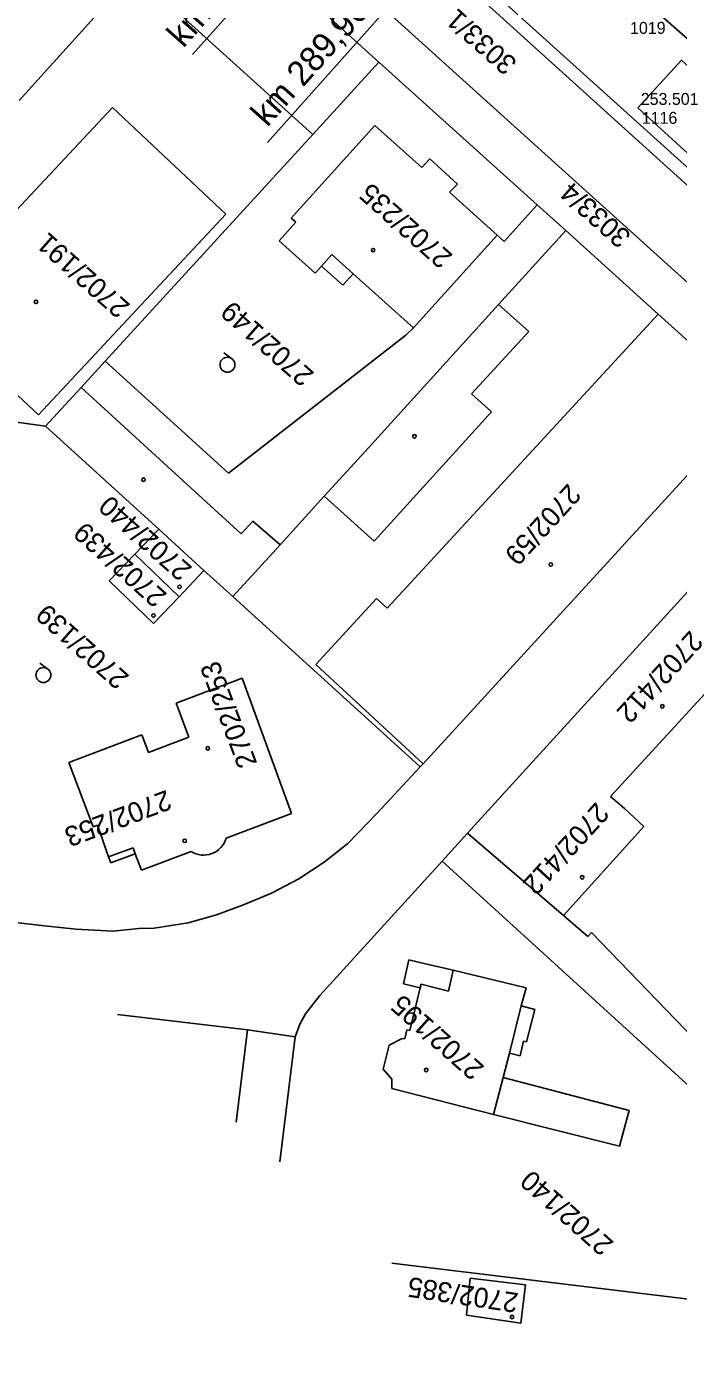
# Model space of a CAD drawing. Extents: x -496688 to -495455, y -1089309 to -1088026.
# Drawn here: x -496322.2 to -496256.7, y -1088558.1 to -1088424.3 of the extents above; entities that cross this region are included whole.
import ezdxf

# ---------------------------------------------------------------- set-up
doc = ezdxf.new("R2010")
doc.units = 0
for name, color, linetype in [('Vrstva 23', 7, 'Continuous'), ('Vrstva 52', 7, 'Continuous'), ('Vrstva 53', 7, 'Continuous'), ('Vrstva 55', 7, 'Continuous'), ('Vrstva 57', 7, 'Continuous'), ('Vrstva 58', 7, 'Continuous'), ('Vrstva 59', 7, 'Continuous'), ('Vrstva 6', 7, 'Continuous'), ('Vrstva 60', 7, 'Continuous'), ('Vrstva 61', 7, 'Continuous')]:
    doc.layers.add(name, color=color, linetype=linetype)

msp = doc.modelspace()

# ---------------------------------------------------------------- linework, layer by layer
at = {"layer": 'Vrstva 23'}
for p, q in [((-496304.81, -1088411.58), (-496286.81, -1088427.89)), ((-496322.98, -1088431.74), (-496311.39, -1088418.91)), ((-496293.46, -1088435.15), (-496286.81, -1088427.89)), ((-496332.48, -1088452.62), (-496313.58, -1088432.42)), ((-496295.61, -1088443.57), (-496287.2, -1088434.24)), ((-496287.2, -1088434.24), (-496282.48, -1088438.48)), ((-496282.48, -1088438.48), (-496281.67, -1088437.59)), ((-496281.67, -1088437.59), (-496278.91, -1088440.14)), ((-496278.91, -1088440.14), (-496279.72, -1088440.96)), ((-496279.72, -1088440.96), (-496274.93, -1088445.27)), ((-496302.2, -1088443.15), (-496321.03, -1088463.34)), ((-496295.16, -1088443.98), (-496295.61, -1088443.57)), ((-496296.84, -1088445.84), (-496295.16, -1088443.98)), ((-496293.21, -1088449.09), (-496296.84, -1088445.84)), ((-496291.53, -1088447.22), (-496292.57, -1088448.38)), ((-496292.57, -1088448.38), (-496293.21, -1088449.09)), ((-496290.42, -1088450.31), (-496292.57, -1088448.38)), ((-496289.39, -1088449.15), (-496290.42, -1088450.31)), ((-496283.32, -1088454.6), (-496289.39, -1088449.15)), ((-496321.03, -1088463.34), (-496332.48, -1088452.62)), ((-496274.79, -1088452.23), (-496288.2, -1088467.01)), ((-496271.73, -1088454.95), (-496274.79, -1088452.23)), ((-496258.73, -1088453.21), (-496249.03, -1088461.98)), ((-496277.51, -1088461.21), (-496271.73, -1088454.95)), ((-496320.32, -1088464.49), (-496316.74, -1088460.58)), ((-496275.48, -1088463.04), (-496277.51, -1088461.21)), ((-496249.03, -1088461.98), (-496282.35, -1088498.41)), ((-496320.32, -1088464.49), (-496308.94, -1088474.84)), ((-496288.2, -1088467.01), (-496292.3, -1088471.51)), ((-496305.3, -1088471.05), (-496300.65, -1088475.31)), ((-496292.3, -1088471.51), (-496287.29, -1088476.05)), ((-496300.65, -1088475.31), (-496299.49, -1088474.04)), ((-496299.49, -1088474.04), (-496296.73, -1088476.39)), ((-496311.35, -1088477.35), (-496308.94, -1088474.84)), ((-496308.94, -1088474.84), (-496304.39, -1088478.97)), ((-496249.99, -1088474.77), (-496277.9, -1088505.38)), ((-496313.92, -1088480.03), (-496311.35, -1088477.35)), ((-496311.35, -1088477.35), (-496306.88, -1088481.63)), ((-496309.46, -1088484.31), (-496313.92, -1088480.03)), ((-496304.39, -1088478.97), (-496306.88, -1088481.63)), ((-496304.39, -1088478.97), (-496301.48, -1088481.61)), ((-496306.88, -1088481.63), (-496309.46, -1088484.31)), ((-496293.16, -1088488.43), (-496287.06, -1088481.79)), ((-496287.06, -1088481.79), (-496285.99, -1088482.77)), ((-496263.51, -1088501.71), (-496245.31, -1088481.83)), ((-496282.35, -1088498.41), (-496293.16, -1088488.43)), ((-496307.18, -1088492.33), (-496300.54, -1088489.82)), ((-496300.54, -1088489.82), (-496295.6, -1088503.41)), ((-496305.9, -1088495.73), (-496307.18, -1088492.33)), ((-496317.97, -1088498.28), (-496310.64, -1088495.51)), ((-496310.64, -1088495.51), (-496309.98, -1088497.27)), ((-496309.98, -1088497.27), (-496305.9, -1088495.73)), ((-496315.52, -1088504.76), (-496317.97, -1088498.28)), ((-496262.11, -1088502.91), (-496263.51, -1088501.71)), ((-496295.6, -1088503.41), (-496302.16, -1088505.89)), ((-496260.17, -1088504.72), (-496262.11, -1088502.91)), ((-496315.1, -1088504.6), (-496315.52, -1088504.76)), ((-496313.97, -1088507.79), (-496315.1, -1088504.6)), ((-496277.9, -1088505.38), (-496268.24, -1088513.68)), ((-496261.08, -1088505.74), (-496260.17, -1088504.72)), ((-496268.24, -1088513.68), (-496261.08, -1088505.74)), ((-496313.75, -1088508.38), (-496313.97, -1088507.79)), ((-496311.29, -1088507.46), (-496313.75, -1088508.38)), ((-496311.51, -1088506.88), (-496311.29, -1088507.46)), ((-496310.68, -1088509.11), (-496311.29, -1088507.46)), ((-496305.69, -1088507.24), (-496310.68, -1088509.11)), ((-496284.33, -1088520.55), (-496283.8, -1088518.12)), ((-496283.8, -1088518.12), (-496281.99, -1088518.55)), ((-496281.99, -1088518.55), (-496279.33, -1088519.18)), ((-496279.33, -1088519.18), (-496272.01, -1088520.93)), ((-496282.65, -1088520.96), (-496284.33, -1088520.55)), ((-496283.7, -1088525.23), (-496282.65, -1088520.96)), ((-496282.56, -1088520.59), (-496282.65, -1088520.96)), ((-496279.82, -1088521.27), (-496282.56, -1088520.59)), ((-496272.01, -1088520.93), (-496272.51, -1088522.77)), ((-496272.51, -1088522.77), (-496271.14, -1088523.12)), ((-496271.14, -1088523.12), (-496271.97, -1088526.37)), ((-496284.2, -1088526.06), (-496283.99, -1088525.16)), ((-496283.99, -1088525.16), (-496283.7, -1088525.23)), ((-496286.36, -1088529.12), (-496285.77, -1088526.72)), ((-496285.77, -1088526.72), (-496284.46, -1088526.04)), ((-496284.46, -1088526.04), (-496284.2, -1088526.06)), ((-496272.28, -1088526.29), (-496272.62, -1088527.77)), ((-496271.97, -1088526.37), (-496272.28, -1088526.29)), ((-496273.69, -1088527.5), (-496274.32, -1088529.96)), ((-496272.62, -1088527.77), (-496273.69, -1088527.5)), ((-496285.49, -1088530.11), (-496286.36, -1088529.12)), ((-496285.51, -1088531.07), (-496285.49, -1088530.11)), ((-496274.32, -1088529.96), (-496261.64, -1088533.28)), ((-496275.27, -1088533.67), (-496285.51, -1088531.07)), ((-496261.64, -1088533.28), (-496262.61, -1088536.85)), ((-496262.61, -1088536.85), (-496275.27, -1088533.67)), ((-496278.01, -1088553.84), (-496277.62, -1088550.13)), ((-496277.62, -1088550.13), (-496272.06, -1088550.82)), ((-496272.06, -1088550.82), (-496272.54, -1088554.66)), ((-496272.54, -1088554.66), (-496278.01, -1088553.84))]:
    msp.add_line(p, q, dxfattribs=at)
for points in [[(-496261.958, -1088423.433), (-496269.031, -1088417.102), (-496267.367, -1088415.244), (-496268.641, -1088414.103), (-496263.772, -1088408.664), (-496244.63, -1088425.633), (-496246.068, -1088427.269), (-496244.762, -1088428.416), (-496247.293, -1088431.247), (-496248.615, -1088430.059), (-496249.511, -1088431.056), (-496260.279, -1088421.534), (-496261.958, -1088423.433)], [(-496244.186, -1088447.634), (-496260.776, -1088432.476), (-496256.393, -1088427.679), (-496239.79, -1088442.822), (-496244.186, -1088447.634)]]:
    msp.add_lwpolyline(points, dxfattribs=at)
msp.add_arc((-496304.429, -1088505.248), 2.358, 237.65539, 344.20195, dxfattribs=at)
at = {"layer": 'Vrstva 52'}
for p, q in [((-496293.46, -1088435.15), (-496311.39, -1088418.91)), ((-496313.58, -1088432.42), (-496302.2, -1088443.15)), ((-496274.93, -1088445.27), (-496283.32, -1088454.6)), ((-496289.39, -1088449.15), (-496291.53, -1088447.22)), ((-496285.99, -1088482.77), (-496258.73, -1088453.21)), ((-496316.74, -1088460.58), (-496305.3, -1088471.05)), ((-496287.29, -1088476.05), (-496275.48, -1088463.04)), ((-496313.97, -1088507.79), (-496311.51, -1088506.88)), ((-496279.33, -1088519.18), (-496279.82, -1088521.27)), ((-496272.51, -1088522.77), (-496273.69, -1088527.5)), ((-496274.32, -1088529.96), (-496275.27, -1088533.67))]:
    msp.add_line(p, q, dxfattribs=at)
at = {"layer": 'Vrstva 53'}
msp.add_lwpolyline([(-496006.16, -1088672.1), (-496009.66, -1088673.61), (-496019.34, -1088652.65), (-496125.77, -1088556.38), (-496187.85, -1088499.89), (-496224.3, -1088466.84), (-496274.7, -1088421.37), (-496308.3, -1088391.23), (-496341.24, -1088361.35), (-496344.49, -1088357.55), (-496352.49, -1088347.86), (-496352.14, -1088346.56), (-496371.02, -1088328.7), (-496406.7, -1088297.06), (-496406.34, -1088296.61), (-496407.86, -1088294.92), (-496408.29, -1088292.38), (-496407.56, -1088290.4), (-496405.24, -1088287.91)], dxfattribs=at)
at = {"layer": 'Vrstva 55'}
for p, q in [((-496335.43, -1088368.13), (-496235.31, -1088458.83)), ((-496249.13, -1088456.06), (-496330.94, -1088382.16)), ((-496286.81, -1088427.89), (-496270.9, -1088442.22)), ((-496314.33, -1088457.95), (-496293.46, -1088435.15)), ((-496274.21, -1088445.91), (-496270.9, -1088442.22)), ((-496270.9, -1088442.22), (-496268.01, -1088444.81)), ((-496268.01, -1088444.81), (-496274.79, -1088452.23)), ((-496268.01, -1088444.81), (-496258.73, -1088453.21)), ((-496274.93, -1088445.27), (-496274.21, -1088445.91)), ((-496284.09, -1088455.32), (-496283.32, -1088454.6)), ((-496301.91, -1088469.21), (-496284.09, -1088455.32)), ((-496316.74, -1088460.58), (-496314.33, -1088457.95)), ((-496314.33, -1088457.95), (-496301.91, -1088469.21)), ((-496327.31, -1088463.52), (-496320.32, -1088464.49)), ((-496292.3, -1088471.51), (-496296.73, -1088476.39)), ((-496296.73, -1088476.39), (-496301.48, -1088481.61)), ((-496301.48, -1088481.61), (-496282.64, -1088498.73)), ((-496282.64, -1088498.73), (-496287, -1088503.42)), ((-496282.35, -1088498.41), (-496282.64, -1088498.73)), ((-496287, -1088503.42), (-496289.92, -1088506.42)), ((-496280.44, -1088508.2), (-496277.9, -1088505.38)), ((-496289.92, -1088506.42), (-496292.31, -1088508.31)), ((-496292.31, -1088508.31), (-496294.86, -1088509.98)), ((-496292.73, -1088521.72), (-496280.44, -1088508.2)), ((-496280.44, -1088508.2), (-496253.14, -1088533.12)), ((-496294.86, -1088509.98), (-496297.59, -1088511.42)), ((-496297.59, -1088511.42), (-496300.41, -1088512.61)), ((-496300.41, -1088512.61), (-496303.13, -1088513.62)), ((-496320.12, -1088514.76), (-496323.33, -1088514.371)), ((-496317.24, -1088515.06), (-496320.12, -1088514.76)), ((-496305.98, -1088514.4), (-496309.41, -1088514.94)), ((-496303.13, -1088513.62), (-496305.98, -1088514.4)), ((-496268.24, -1088513.68), (-496265.8, -1088515.77)), ((-496313.55, -1088515.26), (-496317.24, -1088515.06)), ((-496310.93, -1088514.97), (-496313.55, -1088515.26)), ((-496309.41, -1088514.94), (-496310.93, -1088514.97)), ((-496265.8, -1088515.77), (-496265.43, -1088515.37)), ((-496265.43, -1088515.37), (-496255.1, -1088526.07)), ((-496294.18, -1088523.56), (-496292.73, -1088521.72)), ((-496313.094, -1088523.64), (-496300.01, -1088525.15)), ((-496294.76, -1088524.6), (-496294.18, -1088523.56)), ((-496300.01, -1088525.15), (-496301.156, -1088534.45)), ((-496300.01, -1088525.15), (-496295.23, -1088525.87)), ((-496295.23, -1088525.87), (-496294.76, -1088524.6)), ((-496296.755, -1088538.436), (-496295.23, -1088525.87)), ((-496285.505, -1088548.623), (-496255.13, -1088552.31))]:
    msp.add_line(p, q, dxfattribs=at)
at = {"layer": 'Vrstva 58'}
for p, q in [((-496301.583, -1088457.693), (-496302.389, -1088457.102)), ((-496320.086, -1088488.892), (-496320.892, -1088488.301))]:
    msp.add_line(p, q, dxfattribs=at)
for centre in [(-496302.026, -1088458.298), (-496320.529, -1088489.497)]:
    msp.add_circle(centre, 0.75, dxfattribs=at)
at = {"layer": 'Vrstva 59'}
for centre in [(-496287.39, -1088446.771), (-496321.277, -1088451.971), (-496283.232, -1088465.491), (-496310.466, -1088469.859), (-496269.517, -1088478.388), (-496306.844, -1088480.629), (-496309.46, -1088483.516), (-496258.318, -1088492.638), (-496304.002, -1088496.869), (-496306.324, -1088506.161), (-496266.367, -1088509.827), (-496282.055, -1088529.199), (-496273.419, -1088554.037)]:
    msp.add_circle(centre, 0.175, dxfattribs=at)
at = {"layer": 'Vrstva 6'}
for p, q in [((-496305.534, -1088427.119), (-496273.815, -1088391.371)), ((-496298.007, -1088435.961), (-496259.94, -1088393.257))]:
    msp.add_line(p, q, dxfattribs=at)
at = {"layer": 'Vrstva 60'}
msp.add_line((-496260.776, -1088432.476), (-496260.776, -1088432.476), dxfattribs=at)
msp.add_line((-496260.776, -1088432.476), (-496260.776, -1088432.476), dxfattribs=at)

# ---------------------------------------------------------------- texts
at = {"layer": 'Vrstva 57'}
for s, rotation, p in [('3033/1', 138.41787, (-496272.796, -1088427.823)), ('2702/235', 138.46319, (-496279.279, -1088447.295)), ('3033/4', 138.41787, (-496261.324, -1088445.226)), ('2702/191', 138.46319, (-496311.71, -1088452.287)), ('2702/149', 138.46319, (-496293.208, -1088459.151)), ('2702/59', 227.64164, (-496267.783, -1088470.142)), ('2702/440', 138.46319, (-496305.473, -1088478.703)), ('2702/439', 138.46319, (-496308.004, -1088481.366)), ('2702/139', 138.46319, (-496311.797, -1088489.602)), ('2702/412', 227.64164, (-496255.518, -1088484.909)), ('2702/253', 110.71092, (-496299.012, -1088498.38)), ('2702/253', 200.70904, (-496308.145, -1088501.013)), ('2702/412', 227.64164, (-496264.961, -1088502.175)), ('2702/195', 138.46319, (-496276.104, -1088528.888)), ('2702/140', 138.46319, (-496263.102, -1088546.544)), ('2702/385', 171.47436, (-496272.699, -1088551.655))]:
    msp.add_text(s, height=2, rotation=rotation, dxfattribs=at).set_placement(p)
at = {"layer": 'Vrstva 6'}
for s, rotation, p in [('km 289,980', 48.41769, (-496306.462, -1088426.533)), ('km 289,969', 48.2857, (-496298.025, -1088434.478))]:
    msp.add_text(s, height=2.5, rotation=rotation, dxfattribs=at).set_placement(p)
at = {"layer": 'Vrstva 60'}
for s, p in [('1019', (-496261.558, -1088425.033)), ('1019', (-496261.558, -1088425.033)), ('1116', (-496260.376, -1088434.076)), ('1116', (-496260.376, -1088434.076))]:
    msp.add_text(s, height=1.2, dxfattribs=at).set_placement(p)
at = {"layer": 'Vrstva 61'}
msp.add_text('253.501', height=1.2, dxfattribs=at).set_placement((-496260.476, -1088432.176))
msp.add_text('253.501', height=1.2, dxfattribs=at).set_placement((-496260.476, -1088432.176))

doc.saveas('drawing.dxf')
